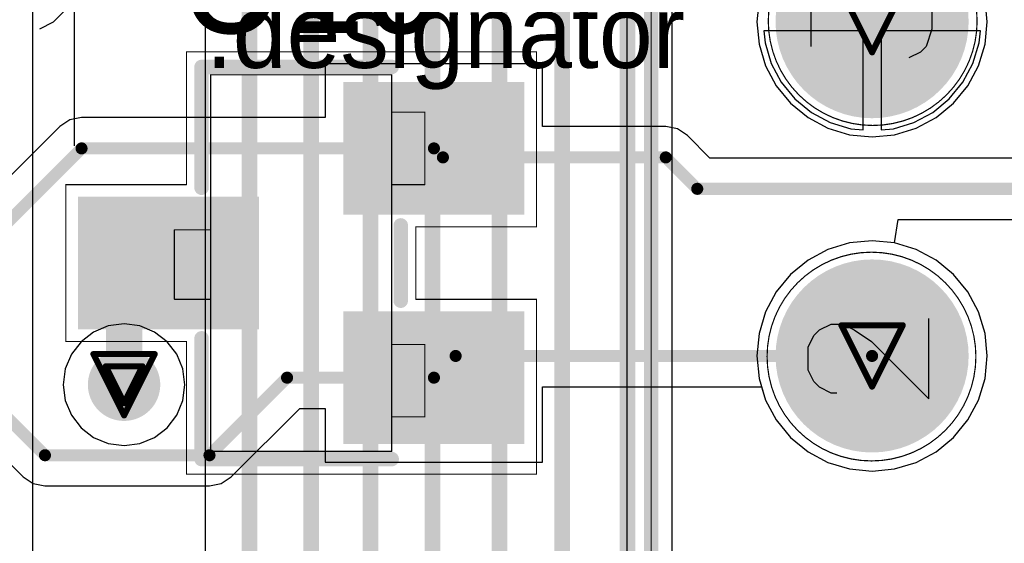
# Model space of a CAD drawing. Header units: millimetres. Extents: x 138 to 555, y 26 to 334.
# Tile 517 of 656: x 348.79 to 356.95, y 175.03 to 179.37. Entities that reach past the tile are written whole.
import ezdxf

# ---------------------------------------------------------------- set-up
doc = ezdxf.new("R2010")
doc.units = ezdxf.units.MM
for name, color, linetype in [('BottomLayer', 5, 'Continuous'), ('BottomSolder', 6, 'Continuous'), ('DrillDrawing', 1, 'Continuous'), ('Mechanical20', 56, 'Continuous'), ('Mechanical27', 56, 'Continuous'), ('MidLayer1', 16, 'Continuous'), ('MidLayer2', 76, 'Continuous'), ('MidLayer3', 90, 'Continuous'), ('MidLayer4', 156, 'Continuous'), ('MultiLayer', 9, 'Continuous'), ('PadHoleLayer', 156, 'Continuous'), ('TopLayer', 1, 'Continuous'), ('TopOverlay', 2, 'Continuous'), ('TopPaste', 8, 'Continuous'), ('TopSolder', 216, 'Continuous'), ('ViaHoleLayer', 16, 'Continuous')]:
    doc.layers.add(name, color=color, linetype=linetype)

# ---------------------------------------------------------------- blocks, each defined once
blk = doc.blocks.new('ESD_SOT23_511')
at = {"layer": 'Mechanical20', "const_width": 0.01}
for points in [[(-0.65, 1.95), (-0.65, 0.95)], [(-0.65, 1.95), (0.65, 1.95)], [(0.65, 1.95), (0.65, 0.95)], [(-1.75, 0.95), (-1.75, -1.95)], [(-1.75, 0.95), (-0.65, 0.95)], [(0.65, 0.95), (1.75, 0.95)], [(1.75, 0.95), (1.75, -1.95)], [(-0.3, -0.95), (0.3, -0.95)], [(-0.3, -0.95), (-0.3, -1.95)], [(0.3, -0.95), (0.3, -1.95)], [(-1.75, -1.95), (-0.3, -1.95)], [(0.3, -1.95), (1.75, -1.95)]]:
    blk.add_lwpolyline(points, dxfattribs=at)
at = {"layer": 'Mechanical20', "const_width": 0.005}
for points in [[(-0.6525, 1.95, 1), (-0.6475, 1.95, 1)], [(-0.6525, 1.95, 1), (-0.6475, 1.95, 1)], [(0.6475, 1.95, 1), (0.6525, 1.95, 1)], [(0.6475, 1.95, 1), (0.6525, 1.95, 1)], [(-1.7525, 0.95, 1), (-1.7475, 0.95, 1)], [(-1.7525, 0.95, 1), (-1.7475, 0.95, 1)], [(-0.6525, 0.95, 1), (-0.6475, 0.95, 1)], [(-0.6525, 0.95, 1), (-0.6475, 0.95, 1)], [(0.6475, 0.95, 1), (0.6525, 0.95, 1)], [(0.6475, 0.95, 1), (0.6525, 0.95, 1)], [(1.7475, 0.95, 1), (1.7525, 0.95, 1)], [(1.7475, 0.95, 1), (1.7525, 0.95, 1)], [(-0.3025, -0.95, 1), (-0.2975, -0.95, 1)], [(-0.3025, -0.95, 1), (-0.2975, -0.95, 1)], [(0.2975, -0.95, 1), (0.3025, -0.95, 1)], [(0.2975, -0.95, 1), (0.3025, -0.95, 1)], [(-1.7525, -1.95, 1), (-1.7475, -1.95, 1)], [(-1.7525, -1.95, 1), (-1.7475, -1.95, 1)], [(-0.3025, -1.95, 1), (-0.2975, -1.95, 1)], [(-0.3025, -1.95, 1), (-0.2975, -1.95, 1)], [(0.2975, -1.95, 1), (0.3025, -1.95, 1)], [(0.2975, -1.95, 1), (0.3025, -1.95, 1)], [(1.7475, -1.95, 1), (1.7525, -1.95, 1)], [(1.7475, -1.95, 1), (1.7525, -1.95, 1)]]:
    blk.add_lwpolyline(points, format="xyb", close=True, dxfattribs=at)
at = {"layer": 'Mechanical27', "const_width": 0.01}
for points in [[(-0.3, 1.05), (0.275, 1.05)], [(-0.3, 1.05), (-0.3, 0.75)], [(0.275, 1.05), (0.275, 0.75)], [(-1.56, 0.75), (-1.56, -0.75)], [(-1.56, 0.75), (1.56, 0.75)], [(-0.25, 0.75), (0.325, 0.75)], [(1.56, 0.75), (1.56, -0.75)], [(-1.56, -0.75), (1.56, -0.75)], [(-1.275, -0.75), (-0.675, -0.75)], [(-1.275, -0.75), (-1.275, -1.025)], [(-0.675, -0.75), (-0.675, -1.025)], [(0.65, -0.75), (1.25, -0.75)], [(0.65, -0.75), (0.65, -1.025)], [(1.25, -0.75), (1.25, -1.025)], [(-1.275, -1.025), (-0.675, -1.025)], [(0.65, -1.025), (1.25, -1.025)]]:
    blk.add_lwpolyline(points, dxfattribs=at)
at = {"layer": 'Mechanical27', "const_width": 0.005}
for points in [[(-0.3025, 1.05, 1), (-0.2975, 1.05, 1)], [(-0.3025, 1.05, 1), (-0.2975, 1.05, 1)], [(0.2725, 1.05, 1), (0.2775, 1.05, 1)], [(0.2725, 1.05, 1), (0.2775, 1.05, 1)], [(-1.5625, 0.75, 1), (-1.5575, 0.75, 1)], [(-1.5625, 0.75, 1), (-1.5575, 0.75, 1)], [(-0.3025, 0.75, 1), (-0.2975, 0.75, 1)], [(-0.2525, 0.75, 1), (-0.2475, 0.75, 1)], [(0.2725, 0.75, 1), (0.2775, 0.75, 1)], [(0.3225, 0.75, 1), (0.3275, 0.75, 1)], [(1.5575, 0.75, 1), (1.5625, 0.75, 1)], [(1.5575, 0.75, 1), (1.5625, 0.75, 1)], [(-1.5625, -0.75, 1), (-1.5575, -0.75, 1)], [(-1.5625, -0.75, 1), (-1.5575, -0.75, 1)], [(-1.2775, -0.75, 1), (-1.2725, -0.75, 1)], [(-1.2775, -0.75, 1), (-1.2725, -0.75, 1)], [(-0.6775, -0.75, 1), (-0.6725, -0.75, 1)], [(-0.6775, -0.75, 1), (-0.6725, -0.75, 1)], [(0.6475, -0.75, 1), (0.6525, -0.75, 1)], [(0.6475, -0.75, 1), (0.6525, -0.75, 1)], [(1.2475, -0.75, 1), (1.2525, -0.75, 1)], [(1.2475, -0.75, 1), (1.2525, -0.75, 1)], [(1.5575, -0.75, 1), (1.5625, -0.75, 1)], [(1.5575, -0.75, 1), (1.5625, -0.75, 1)], [(-1.2775, -1.025, 1), (-1.2725, -1.025, 1)], [(-1.2775, -1.025, 1), (-1.2725, -1.025, 1)], [(-0.6775, -1.025, 1), (-0.6725, -1.025, 1)], [(-0.6775, -1.025, 1), (-0.6725, -1.025, 1)], [(0.6475, -1.025, 1), (0.6525, -1.025, 1)], [(0.6475, -1.025, 1), (0.6525, -1.025, 1)], [(1.2475, -1.025, 1), (1.2525, -1.025, 1)], [(1.2475, -1.025, 1), (1.2525, -1.025, 1)]]:
    blk.add_lwpolyline(points, format="xyb", close=True, dxfattribs=at)
at = {"layer": 'TopLayer'}
for points in [[(0.5, 0.4), (0.5, 1.8), (-0.5, 0.4), (-0.5, 1.8)], [(-0.45, -1.8), (-0.45, -0.4), (-1.45, -1.8), (-1.45, -0.4)], [(1.45, -1.8), (1.45, -0.4), (0.45, -1.8), (0.45, -0.4)]]:
    blk.add_solid(points, dxfattribs=at)
at = {"layer": 'TopOverlay', "const_width": 0.12}
for points in [[(-1.625, 0.825), (-1.625, -0.75)], [(-1.625, 0.825), (-0.624, 0.825)], [(0.624, 0.825), (1.625, 0.825)], [(1.625, 0.825), (1.625, -0.75)], [(-0.312, -0.825), (0.312, -0.825)]]:
    blk.add_lwpolyline(points, dxfattribs=at)
at = {"layer": 'TopOverlay', "const_width": 0.06}
for points in [[(-1.655, 0.825, 1), (-1.595, 0.825, 1)], [(-1.655, 0.825, 1), (-1.595, 0.825, 1)], [(-0.654, 0.825, 1), (-0.594, 0.825, 1)], [(0.594, 0.825, 1), (0.654, 0.825, 1)], [(1.595, 0.825, 1), (1.655, 0.825, 1)], [(1.595, 0.825, 1), (1.655, 0.825, 1)], [(-1.655, -0.75, 1), (-1.595, -0.75, 1)], [(1.595, -0.75, 1), (1.655, -0.75, 1)], [(-0.342, -0.825, 1), (-0.282, -0.825, 1)], [(0.282, -0.825, 1), (0.342, -0.825, 1)]]:
    blk.add_lwpolyline(points, format="xyb", close=True, dxfattribs=at)
at = {"layer": 'TopPaste'}
for points in [[(0.5, 0.4), (0.5, 1.8), (-0.5, 0.4), (-0.5, 1.8)], [(-0.45, -1.8), (-0.45, -0.4), (-1.45, -1.8), (-1.45, -0.4)], [(1.45, -1.8), (1.45, -0.4), (0.45, -1.8), (0.45, -0.4)]]:
    blk.add_solid(points, dxfattribs=at)
at = {"layer": 'TopSolder'}
for points in [[(0.55, 0.35), (0.55, 1.85), (-0.55, 0.35), (-0.55, 1.85)], [(-0.4, -1.85), (-0.4, -0.35), (-1.5, -1.85), (-1.5, -0.35)], [(1.5, -1.85), (1.5, -0.35), (0.4, -1.85), (0.4, -0.35)]]:
    blk.add_solid(points, dxfattribs=at)
blk = doc.blocks.new('CON_DB9_MALE_TYCO_3_1634580_2_520')
at = {"layer": 'BottomLayer', "const_width": 0.75}
for points in [[(-3.145, 8.77, 1), (-2.395, 8.77, 1)], [(-0.375, 8.77, 1), (0.375, 8.77, 1)]]:
    blk.add_lwpolyline(points, format="xyb", close=True, dxfattribs=at)
at = {"layer": 'BottomSolder', "const_width": 0.8}
for points in [[(-3.17, 8.77, 1), (-2.37, 8.77, 1)], [(-0.4, 8.77, 1), (0.4, 8.77, 1)]]:
    blk.add_lwpolyline(points, format="xyb", close=True, dxfattribs=at)
at = {"layer": 'Mechanical20', "const_width": 0.01}
blk.add_lwpolyline([(-15.7, 10.8), (15.7, 10.8)], dxfattribs=at)
at = {"layer": 'Mechanical27'}
for p, q in [((-2.9822, 9.2522), (-2.887, 9.2998)), ((-2.887, 9.2998), (-2.6965, 9.2998)), ((-2.6965, 9.2998), (-2.6013, 9.2522)), ((-3.0298, 9.2046), (-2.9822, 9.2522)), ((-2.6013, 9.2522), (-2.5537, 9.2046)), ((-0.2048, 9.2748), (0.3189, 9.2748)), ((-3.0774, 9.1094), (-3.0298, 9.2046)), ((-2.5537, 9.2046), (-2.5061, 9.1094)), ((-3.0774, 9.0617), (-3.0774, 9.1094)), ((-2.5061, 9.1094), (-2.5061, 9.0141)), ((-2.5061, 9.0141), (-2.5537, 8.9189)), ((-2.5537, 8.9189), (-2.6489, 8.7761)), ((-2.6489, 8.7761), (-3.125, 8.3)), ((-0.2524, 8.3702), (-0.3, 8.4654)), ((-0.2048, 8.3226), (-0.2524, 8.3702)), ((-0.062, 8.275), (-0.2048, 8.3226)), ((-3.125, 8.3), (-2.4585, 8.3)), ((0.0809, 8.275), (-0.062, 8.275))]:
    blk.add_line(p, q, dxfattribs=at)
at = {"layer": 'Mechanical27', "const_width": 0.01}
blk.add_lwpolyline([(-12, 10.6), (12, 10.6)], dxfattribs=at)
at = {"layer": 'Mechanical27'}
for points, const_width in [([(-1.91, 8.775, 1), (-3.64, 8.775, 1)], 0.01), ([(0.87, 8.765, 1), (-0.86, 8.765, 1)], 0.01), ([(-3.6425, 8.775, 1), (-3.6375, 8.775, 1)], 0.005), ([(-1.9125, 8.775, 1), (-1.9075, 8.775, 1)], 0.005), ([(-0.8625, 8.765, 1), (-0.8575, 8.765, 1)], 0.005)]:
    blk.add_lwpolyline(points, format="xyb", close=True, dxfattribs=dict(at, const_width=const_width))
at = {"layer": 'MidLayer1', "const_width": 0.75}
for points in [[(-3.145, 8.77, 1), (-2.395, 8.77, 1)], [(-0.375, 8.77, 1), (0.375, 8.77, 1)]]:
    blk.add_lwpolyline(points, format="xyb", close=True, dxfattribs=at)
at = {"layer": 'MidLayer2', "const_width": 0.75}
for points in [[(-3.145, 8.77, 1), (-2.395, 8.77, 1)], [(-0.375, 8.77, 1), (0.375, 8.77, 1)]]:
    blk.add_lwpolyline(points, format="xyb", close=True, dxfattribs=at)
at = {"layer": 'MidLayer3', "const_width": 0.75}
for points in [[(-3.145, 8.77, 1), (-2.395, 8.77, 1)], [(-0.375, 8.77, 1), (0.375, 8.77, 1)]]:
    blk.add_lwpolyline(points, format="xyb", close=True, dxfattribs=at)
at = {"layer": 'MidLayer4', "const_width": 0.75}
for points in [[(-3.145, 8.77, 1), (-2.395, 8.77, 1)], [(-0.375, 8.77, 1), (0.375, 8.77, 1)]]:
    blk.add_lwpolyline(points, format="xyb", close=True, dxfattribs=at)
at = {"layer": 'MultiLayer', "const_width": 0.75}
for points in [[(-3.145, 8.77, 1), (-2.395, 8.77, 1)], [(-0.375, 8.77, 1), (0.375, 8.77, 1)]]:
    blk.add_lwpolyline(points, format="xyb", close=True, dxfattribs=at)
at = {"layer": 'PadHoleLayer', "const_width": 0.5}
for points in [[(-3.02, 8.77, 1), (-2.52, 8.77, 1)], [(-0.25, 8.77, 1), (0.25, 8.77, 1)]]:
    blk.add_lwpolyline(points, format="xyb", close=True, dxfattribs=at)
at = {"layer": 'TopLayer', "const_width": 0.75}
for points in [[(-3.145, 8.77, 1), (-2.395, 8.77, 1)], [(-0.375, 8.77, 1), (0.375, 8.77, 1)]]:
    blk.add_lwpolyline(points, format="xyb", close=True, dxfattribs=at)
at = {"layer": 'TopOverlay', "const_width": 0.12}
blk.add_lwpolyline([(-12, 10.6), (12, 10.6)], dxfattribs=at)
at = {"layer": 'TopSolder', "const_width": 0.8}
for points in [[(-3.17, 8.77, 1), (-2.37, 8.77, 1)], [(-0.4, 8.77, 1), (0.4, 8.77, 1)]]:
    blk.add_lwpolyline(points, format="xyb", close=True, dxfattribs=at)
blk = doc.blocks.new('CON_SAMTEC_TSW_102_07_G_S_801')
at = {"layer": 'BottomLayer', "const_width": 0.925}
blk.add_lwpolyline([(0.8075, 0, 1), (1.7325, 0, 1)], format="xyb", close=True, dxfattribs=at)
at = {"layer": 'BottomLayer'}
blk.add_solid([(-2.195, -0.925), (-0.345, -0.925), (-2.195, 0.925), (-0.345, 0.925)], dxfattribs=at)
at = {"layer": 'BottomSolder', "const_width": 0.975}
blk.add_lwpolyline([(0.7825, 0, 1), (1.7575, 0, 1)], format="xyb", close=True, dxfattribs=at)
at = {"layer": 'BottomSolder'}
blk.add_solid([(-2.245, -0.975), (-0.295, -0.975), (-2.245, 0.975), (-0.295, 0.975)], dxfattribs=at)
at = {"layer": 'Mechanical20', "const_width": 0.01}
for points in [[(-2.82, -1.55), (-2.82, 1.55)], [(2.82, 1.55), (-2.82, 1.55)], [(2.82, -1.55), (2.82, 1.55)], [(2.82, -1.55), (-2.82, -1.55)]]:
    blk.add_lwpolyline(points, dxfattribs=at)
at = {"layer": 'Mechanical20', "const_width": 0.005}
for points in [[(-2.8225, 1.55, 1), (-2.8175, 1.55, 1)], [(-2.8225, 1.55, 1), (-2.8175, 1.55, 1)], [(2.8175, 1.55, 1), (2.8225, 1.55, 1)], [(2.8175, 1.55, 1), (2.8225, 1.55, 1)], [(-2.8225, -1.55, 1), (-2.8175, -1.55, 1)], [(-2.8225, -1.55, 1), (-2.8175, -1.55, 1)], [(2.8175, -1.55, 1), (2.8225, -1.55, 1)], [(2.8175, -1.55, 1), (2.8225, -1.55, 1)]]:
    blk.add_lwpolyline(points, format="xyb", close=True, dxfattribs=at)
at = {"layer": 'Mechanical27'}
for p, q in [((-1.4298, 0.332), (-1.287, 0.4748)), ((-1.287, 0.4748), (-1.287, -0.525)), ((-1.525, 0.2844), (-1.4298, 0.332))]:
    blk.add_line(p, q, dxfattribs=at)
at = {"layer": 'Mechanical27', "const_width": 0.01}
for points in [[(-2.64, -1.37), (-2.64, 1.37)], [(2.64, 1.37), (-2.64, 1.37)], [(2.64, -1.37), (2.64, 1.37)], [(-0.345, 0.925), (-2.195, 0.925)], [(-2.195, -0.925), (-2.195, 0.925)], [(-0.345, -0.925), (-0.345, 0.925)], [(-0.345, -0.925), (-2.195, -0.925)], [(2.64, -1.37), (-2.64, -1.37)]]:
    blk.add_lwpolyline(points, dxfattribs=at)
at = {"layer": 'Mechanical27'}
for points, const_width in [([(-2.6425, 1.37, 1), (-2.6375, 1.37, 1)], 0.005), ([(-2.6425, 1.37, 1), (-2.6375, 1.37, 1)], 0.005), ([(2.6375, 1.37, 1), (2.6425, 1.37, 1)], 0.005), ([(2.6375, 1.37, 1), (2.6425, 1.37, 1)], 0.005), ([(-2.1975, 0.925, 1), (-2.1925, 0.925, 1)], 0.005), ([(-2.1975, 0.925, 1), (-2.1925, 0.925, 1)], 0.005), ([(-0.3475, 0.925, 1), (-0.3425, 0.925, 1)], 0.005), ([(-0.3475, 0.925, 1), (-0.3425, 0.925, 1)], 0.005), ([(2.195, 0, 1), (0.345, 0, 1)], 0.01), ([(0.3425, 0, 1), (0.3475, 0, 1)], 0.005), ([(2.1925, 0, 1), (2.1975, 0, 1)], 0.005), ([(-2.1975, -0.925, 1), (-2.1925, -0.925, 1)], 0.005), ([(-2.1975, -0.925, 1), (-2.1925, -0.925, 1)], 0.005), ([(-0.3475, -0.925, 1), (-0.3425, -0.925, 1)], 0.005), ([(-0.3475, -0.925, 1), (-0.3425, -0.925, 1)], 0.005), ([(-2.6425, -1.37, 1), (-2.6375, -1.37, 1)], 0.005), ([(-2.6425, -1.37, 1), (-2.6375, -1.37, 1)], 0.005), ([(2.6375, -1.37, 1), (2.6425, -1.37, 1)], 0.005), ([(2.6375, -1.37, 1), (2.6425, -1.37, 1)], 0.005)]:
    blk.add_lwpolyline(points, format="xyb", close=True, dxfattribs=dict(at, const_width=const_width))
at = {"layer": 'MidLayer1', "const_width": 0.925}
for points in [[(-1.7325, 0, 1), (-0.8075, 0, 1)], [(0.8075, 0, 1), (1.7325, 0, 1)]]:
    blk.add_lwpolyline(points, format="xyb", close=True, dxfattribs=at)
at = {"layer": 'MidLayer2', "const_width": 0.925}
for points in [[(-1.7325, 0, 1), (-0.8075, 0, 1)], [(0.8075, 0, 1), (1.7325, 0, 1)]]:
    blk.add_lwpolyline(points, format="xyb", close=True, dxfattribs=at)
at = {"layer": 'MidLayer3', "const_width": 0.925}
for points in [[(-1.7325, 0, 1), (-0.8075, 0, 1)], [(0.8075, 0, 1), (1.7325, 0, 1)]]:
    blk.add_lwpolyline(points, format="xyb", close=True, dxfattribs=at)
at = {"layer": 'MidLayer4', "const_width": 0.925}
for points in [[(-1.7325, 0, 1), (-0.8075, 0, 1)], [(0.8075, 0, 1), (1.7325, 0, 1)]]:
    blk.add_lwpolyline(points, format="xyb", close=True, dxfattribs=at)
at = {"layer": 'MultiLayer', "const_width": 0.925}
blk.add_lwpolyline([(0.8075, 0, 1), (1.7325, 0, 1)], format="xyb", close=True, dxfattribs=at)
at = {"layer": 'PadHoleLayer', "const_width": 0.5}
for points in [[(-1.52, 0, 1), (-1.02, 0, 1)], [(1.02, 0, 1), (1.52, 0, 1)]]:
    blk.add_lwpolyline(points, format="xyb", close=True, dxfattribs=at)
at = {"layer": 'TopLayer', "const_width": 0.925}
blk.add_lwpolyline([(0.8075, 0, 1), (1.7325, 0, 1)], format="xyb", close=True, dxfattribs=at)
at = {"layer": 'TopLayer'}
blk.add_solid([(-2.195, -0.925), (-0.345, -0.925), (-2.195, 0.925), (-0.345, 0.925)], dxfattribs=at)
at = {"layer": 'TopOverlay'}
for p, q in [((-1.9733, 1.7232), (-2.1447, 1.8946)), ((-2.1447, 1.8946), (-0.9449, 1.8946)), ((-1.9161, 1.6089), (-1.9733, 1.7232))]:
    blk.add_line(p, q, dxfattribs=at)
at = {"layer": 'TopOverlay', "const_width": 0.12}
for points in [[(2.58, 1.3), (-2.58, 1.3)], [(-2.58, -1.3), (-2.58, 1.3)], [(2.58, -1.3), (2.58, 1.3)], [(2.58, -1.3), (-2.58, -1.3)]]:
    blk.add_lwpolyline(points, dxfattribs=at)
at = {"layer": 'TopOverlay', "const_width": 0.06}
for points in [[(-2.61, 1.3, 1), (-2.55, 1.3, 1)], [(-2.61, 1.3, 1), (-2.55, 1.3, 1)], [(2.55, 1.3, 1), (2.61, 1.3, 1)], [(2.55, 1.3, 1), (2.61, 1.3, 1)], [(-2.61, -1.3, 1), (-2.55, -1.3, 1)], [(-2.61, -1.3, 1), (-2.55, -1.3, 1)], [(2.55, -1.3, 1), (2.61, -1.3, 1)], [(2.55, -1.3, 1), (2.61, -1.3, 1)]]:
    blk.add_lwpolyline(points, format="xyb", close=True, dxfattribs=at)
at = {"layer": 'TopSolder', "const_width": 0.975}
blk.add_lwpolyline([(0.7825, 0, 1), (1.7575, 0, 1)], format="xyb", close=True, dxfattribs=at)
at = {"layer": 'TopSolder'}
blk.add_solid([(-2.245, -0.975), (-0.295, -0.975), (-2.245, 0.975), (-0.295, 0.975)], dxfattribs=at)

msp = doc.modelspace()

# ---------------------------------------------------------------- linework, layer by layer
at = {"layer": 'BottomLayer'}
for p, q in [((354.193, 138.3727), (354.193, 190.9922)), ((350.3243, 183.4175), (350.3243, 139.9816)), ((355.7755, 179.2824), (354.9535, 179.2824)), ((354.9535, 179.2824), (354.9635, 179.181)), ((355.7755, 178.4604), (355.7755, 179.2824)), ((356.7474, 179.2824), (355.9255, 179.2824)), ((355.9255, 179.2824), (355.9255, 178.4604)), ((356.7374, 179.181), (356.7474, 179.2824)), ((354.9635, 179.181), (355.0149, 179.0113)), ((356.686, 179.0113), (356.7374, 179.181)), ((355.0149, 179.0113), (355.0985, 178.855)), ((356.6024, 178.855), (356.686, 179.0113)), ((355.0985, 178.855), (355.211, 178.7179)), ((356.4899, 178.7179), (356.6024, 178.855)), ((355.211, 178.7179), (355.348, 178.6054)), ((356.3529, 178.6054), (356.4899, 178.7179)), ((355.348, 178.6054), (355.5044, 178.5219)), ((356.1965, 178.5219), (356.3529, 178.6054)), ((355.5044, 178.5219), (355.674, 178.4704)), ((356.0269, 178.4704), (356.1965, 178.5219)), ((355.674, 178.4704), (355.7755, 178.4604)), ((355.9255, 178.4604), (356.0269, 178.4704)), ((355.6642, 177.5236), (355.4851, 177.4693)), ((355.8505, 177.542), (355.6642, 177.5236)), ((356.0367, 177.5236), (355.8505, 177.542)), ((356.2158, 177.4693), (356.0367, 177.5236)), ((355.4851, 177.4693), (355.3201, 177.3811)), ((356.3808, 177.3811), (356.2158, 177.4693)), ((355.3201, 177.3811), (355.1755, 177.2624)), ((356.5255, 177.2624), (356.3808, 177.3811)), ((355.1755, 177.2624), (355.0567, 177.1177)), ((356.6442, 177.1177), (356.5255, 177.2624)), ((355.0567, 177.1177), (354.9685, 176.9527)), ((356.7324, 176.9527), (356.6442, 177.1177)), ((354.9685, 176.9527), (354.9142, 176.7736)), ((356.7867, 176.7736), (356.7324, 176.9527)), ((354.9142, 176.7736), (354.8959, 176.5874)), ((356.805, 176.5874), (356.7867, 176.7736)), ((354.8959, 176.5874), (354.9142, 176.4012)), ((356.7867, 176.4012), (356.805, 176.5874)), ((354.9142, 176.4012), (354.9685, 176.2221)), ((356.7324, 176.2221), (356.7867, 176.4012)), ((354.9685, 176.2221), (355.0567, 176.057)), ((356.6442, 176.057), (356.7324, 176.2221)), ((355.0567, 176.057), (355.1755, 175.9124)), ((356.5255, 175.9124), (356.6442, 176.057)), ((355.1755, 175.9124), (355.3201, 175.7937)), ((356.3808, 175.7937), (356.5255, 175.9124)), ((355.3201, 175.7937), (355.4851, 175.7055)), ((356.2158, 175.7055), (356.3808, 175.7937)), ((355.4851, 175.7055), (355.6642, 175.6511)), ((355.6642, 175.6511), (355.8505, 175.6328)), ((355.8505, 175.6328), (356.0367, 175.6511)), ((356.0367, 175.6511), (356.2158, 175.7055))]:
    msp.add_line(p, q, dxfattribs=at)
at = {"layer": 'BottomLayer', "const_width": 0.13}
for points in [[(353.8249, 138.3727), (353.8249, 190.9922)], [(353.2834, 138.6876), (353.2834, 190.8281)], [(352.7633, 139.0528), (352.7633, 190.6128)], [(352.2075, 139.1668), (352.2075, 190.4349)], [(351.6955, 139.4386), (351.6955, 190.2187)], [(351.2045, 139.6214), (351.2045, 189.8881)], [(350.6924, 139.8291), (350.6924, 189.6159)]]:
    msp.add_lwpolyline(points, dxfattribs=at)
at = {"layer": 'BottomLayer', "const_width": 0.3}
msp.add_lwpolyline([(349.5033, 176.3488, 1), (349.8033, 176.3488, 1)], format="xyb", close=True, dxfattribs=at)
at = {"layer": 'DrillDrawing', "const_width": 0.0508}
for points in [[(355.5965, 179.6114), (355.8505, 179.1034)], [(355.8505, 179.1034), (356.1045, 179.6114)], [(355.5965, 176.8414), (356.1045, 176.8414)], [(355.5965, 176.8414), (355.8505, 176.3334)], [(355.8505, 176.3334), (356.1045, 176.8414)], [(349.3993, 176.6028), (349.9073, 176.6028)], [(349.3993, 176.6028), (349.6533, 176.0948)], [(349.6533, 176.0948), (349.9073, 176.6028)], [(349.5009, 176.5012), (349.8057, 176.5012)], [(349.5009, 176.5012), (349.6533, 176.1964)], [(349.6533, 176.1964), (349.8057, 176.5012)]]:
    msp.add_lwpolyline(points, dxfattribs=at)
at = {"layer": 'DrillDrawing', "const_width": 0.0254}
for points in [[(355.8378, 179.1034, 1), (355.8632, 179.1034, 1)], [(355.8378, 179.1034, 1), (355.8632, 179.1034, 1)], [(355.5838, 176.8414, 1), (355.6092, 176.8414, 1)], [(355.5838, 176.8414, 1), (355.6092, 176.8414, 1)], [(356.0918, 176.8414, 1), (356.1172, 176.8414, 1)], [(356.0918, 176.8414, 1), (356.1172, 176.8414, 1)], [(349.3866, 176.6028, 1), (349.412, 176.6028, 1)], [(349.3866, 176.6028, 1), (349.412, 176.6028, 1)], [(349.8946, 176.6028, 1), (349.92, 176.6028, 1)], [(349.8946, 176.6028, 1), (349.92, 176.6028, 1)], [(349.4882, 176.5012, 1), (349.5136, 176.5012, 1)], [(349.4882, 176.5012, 1), (349.5136, 176.5012, 1)], [(349.793, 176.5012, 1), (349.8184, 176.5012, 1)], [(349.793, 176.5012, 1), (349.8184, 176.5012, 1)], [(355.8378, 176.3334, 1), (355.8632, 176.3334, 1)], [(355.8378, 176.3334, 1), (355.8632, 176.3334, 1)], [(349.6406, 176.1964, 1), (349.666, 176.1964, 1)], [(349.6406, 176.1964, 1), (349.666, 176.1964, 1)], [(349.6406, 176.0948, 1), (349.666, 176.0948, 1)], [(349.6406, 176.0948, 1), (349.666, 176.0948, 1)]]:
    msp.add_lwpolyline(points, format="xyb", close=True, dxfattribs=at)
at = {"layer": 'MidLayer1'}
for p, q in [((354.9142, 179.5436), (354.8959, 179.3574)), ((356.805, 179.3574), (356.7867, 179.5436)), ((354.8959, 179.3574), (354.9142, 179.1712)), ((356.7867, 179.1712), (356.805, 179.3574)), ((354.9142, 179.1712), (354.9685, 178.9921)), ((356.7324, 178.9921), (356.7867, 179.1712)), ((354.9685, 178.9921), (355.0567, 178.827)), ((356.6442, 178.827), (356.7324, 178.9921)), ((355.0567, 178.827), (355.1755, 178.6824)), ((356.5255, 178.6824), (356.6442, 178.827)), ((355.1755, 178.6824), (355.3201, 178.5637)), ((356.3808, 178.5637), (356.5255, 178.6824)), ((355.3201, 178.5637), (355.4851, 178.4755)), ((356.2158, 178.4755), (356.3808, 178.5637)), ((355.4851, 178.4755), (355.6642, 178.4211)), ((355.6642, 178.4211), (355.8505, 178.4028)), ((355.8505, 178.4028), (356.0367, 178.4211)), ((356.0367, 178.4211), (356.2158, 178.4755)), ((355.6642, 177.5236), (355.4851, 177.4693)), ((355.8505, 177.542), (355.6642, 177.5236)), ((356.0367, 177.5236), (355.8505, 177.542)), ((356.2158, 177.4693), (356.0367, 177.5236)), ((355.4851, 177.4693), (355.3201, 177.3811)), ((356.3808, 177.3811), (356.2158, 177.4693)), ((355.3201, 177.3811), (355.1755, 177.2624)), ((356.5255, 177.2624), (356.3808, 177.3811)), ((355.1755, 177.2624), (355.0567, 177.1177)), ((356.6442, 177.1177), (356.5255, 177.2624)), ((355.0567, 177.1177), (354.9685, 176.9527)), ((356.7324, 176.9527), (356.6442, 177.1177)), ((354.9685, 176.9527), (354.9142, 176.7736)), ((356.7867, 176.7736), (356.7324, 176.9527)), ((349.6533, 176.8531), (349.5228, 176.8359)), ((349.7838, 176.8359), (349.6533, 176.8531)), ((349.4011, 176.7856), (349.2967, 176.7054)), ((349.5228, 176.8359), (349.4011, 176.7856)), ((349.9054, 176.7856), (349.7838, 176.8359)), ((350.0099, 176.7054), (349.9054, 176.7856)), ((354.9142, 176.7736), (354.8959, 176.5874)), ((356.805, 176.5874), (356.7867, 176.7736)), ((349.2967, 176.7054), (349.2165, 176.601)), ((350.09, 176.601), (350.0099, 176.7054)), ((349.2165, 176.601), (349.1662, 176.4793)), ((350.1404, 176.4793), (350.09, 176.601)), ((354.8959, 176.5874), (354.9142, 176.4012)), ((356.7867, 176.4012), (356.805, 176.5874)), ((349.1662, 176.4793), (349.149, 176.3488)), ((350.1576, 176.3488), (350.1404, 176.4793)), ((354.9142, 176.4012), (354.9685, 176.2221)), ((356.7324, 176.2221), (356.7867, 176.4012)), ((349.149, 176.3488), (349.1662, 176.2183)), ((350.1404, 176.2183), (350.1576, 176.3488)), ((349.1662, 176.2183), (349.2165, 176.0967)), ((350.09, 176.0967), (350.1404, 176.2183)), ((354.9685, 176.2221), (355.0567, 176.057)), ((356.6442, 176.057), (356.7324, 176.2221)), ((349.2165, 176.0967), (349.2967, 175.9922)), ((350.0099, 175.9922), (350.09, 176.0967)), ((355.0567, 176.057), (355.1755, 175.9124)), ((356.5255, 175.9124), (356.6442, 176.057)), ((349.2967, 175.9922), (349.4011, 175.9121)), ((349.9054, 175.9121), (350.0099, 175.9922)), ((349.4011, 175.9121), (349.5228, 175.8617)), ((349.7838, 175.8617), (349.9054, 175.9121)), ((355.1755, 175.9124), (355.3201, 175.7937)), ((356.3808, 175.7937), (356.5255, 175.9124)), ((349.5228, 175.8617), (349.6533, 175.8445)), ((349.6533, 175.8445), (349.7838, 175.8617)), ((355.3201, 175.7937), (355.4851, 175.7055)), ((356.2158, 175.7055), (356.3808, 175.7937)), ((355.4851, 175.7055), (355.6642, 175.6511)), ((355.6642, 175.6511), (355.8505, 175.6328)), ((355.8505, 175.6328), (356.0367, 175.6511)), ((356.0367, 175.6511), (356.2158, 175.7055))]:
    msp.add_line(p, q, dxfattribs=at)
at = {"layer": 'MidLayer1', "const_width": 0.3}
msp.add_lwpolyline([(349.5033, 176.3488, 1), (349.8033, 176.3488, 1)], format="xyb", close=True, dxfattribs=at)
at = {"layer": 'MidLayer2'}
for p, q in [((355.7755, 179.2824), (354.9535, 179.2824)), ((354.9535, 179.2824), (354.9635, 179.181)), ((355.7755, 178.4604), (355.7755, 179.2824)), ((356.7474, 179.2824), (355.9255, 179.2824)), ((355.9255, 179.2824), (355.9255, 178.4604)), ((356.7374, 179.181), (356.7474, 179.2824)), ((354.9635, 179.181), (355.0149, 179.0113)), ((356.686, 179.0113), (356.7374, 179.181)), ((355.0149, 179.0113), (355.0985, 178.855)), ((356.6024, 178.855), (356.686, 179.0113)), ((355.0985, 178.855), (355.211, 178.7179)), ((356.4899, 178.7179), (356.6024, 178.855)), ((355.211, 178.7179), (355.348, 178.6054)), ((356.3529, 178.6054), (356.4899, 178.7179)), ((355.348, 178.6054), (355.5044, 178.5219)), ((356.1965, 178.5219), (356.3529, 178.6054)), ((355.5044, 178.5219), (355.674, 178.4704)), ((356.0269, 178.4704), (356.1965, 178.5219)), ((355.674, 178.4704), (355.7755, 178.4604)), ((355.9255, 178.4604), (356.0269, 178.4704)), ((355.6642, 177.5236), (355.4851, 177.4693)), ((355.8505, 177.542), (355.6642, 177.5236)), ((356.0367, 177.5236), (355.8505, 177.542)), ((356.2158, 177.4693), (356.0367, 177.5236)), ((355.4851, 177.4693), (355.3201, 177.3811)), ((356.3808, 177.3811), (356.2158, 177.4693)), ((355.3201, 177.3811), (355.1755, 177.2624)), ((356.5255, 177.2624), (356.3808, 177.3811)), ((355.1755, 177.2624), (355.0567, 177.1177)), ((356.6442, 177.1177), (356.5255, 177.2624)), ((355.0567, 177.1177), (354.9685, 176.9527)), ((356.7324, 176.9527), (356.6442, 177.1177)), ((354.9685, 176.9527), (354.9142, 176.7736)), ((356.7867, 176.7736), (356.7324, 176.9527)), ((354.9142, 176.7736), (354.8959, 176.5874)), ((356.805, 176.5874), (356.7867, 176.7736)), ((354.8959, 176.5874), (354.9142, 176.4012)), ((356.7867, 176.4012), (356.805, 176.5874)), ((354.9142, 176.4012), (354.9685, 176.2221)), ((356.7324, 176.2221), (356.7867, 176.4012)), ((354.9685, 176.2221), (355.0567, 176.057)), ((356.6442, 176.057), (356.7324, 176.2221)), ((355.0567, 176.057), (355.1755, 175.9124)), ((356.5255, 175.9124), (356.6442, 176.057)), ((355.1755, 175.9124), (355.3201, 175.7937)), ((356.3808, 175.7937), (356.5255, 175.9124)), ((355.3201, 175.7937), (355.4851, 175.7055)), ((356.2158, 175.7055), (356.3808, 175.7937)), ((355.4851, 175.7055), (355.6642, 175.6511)), ((355.6642, 175.6511), (355.8505, 175.6328)), ((355.8505, 175.6328), (356.0367, 175.6511)), ((356.0367, 175.6511), (356.2158, 175.7055))]:
    msp.add_line(p, q, dxfattribs=at)
at = {"layer": 'MidLayer2', "const_width": 0.3}
msp.add_lwpolyline([(349.5033, 176.3488, 1), (349.8033, 176.3488, 1)], format="xyb", close=True, dxfattribs=at)
at = {"layer": 'MidLayer3'}
for p, q in [((355.7755, 179.2824), (354.9535, 179.2824)), ((354.9535, 179.2824), (354.9635, 179.181)), ((355.7755, 178.4604), (355.7755, 179.2824)), ((356.7474, 179.2824), (355.9255, 179.2824)), ((355.9255, 179.2824), (355.9255, 178.4604)), ((356.7374, 179.181), (356.7474, 179.2824)), ((354.9635, 179.181), (355.0149, 179.0113)), ((356.686, 179.0113), (356.7374, 179.181)), ((355.0149, 179.0113), (355.0985, 178.855)), ((356.6024, 178.855), (356.686, 179.0113)), ((355.0985, 178.855), (355.211, 178.7179)), ((356.4899, 178.7179), (356.6024, 178.855)), ((355.211, 178.7179), (355.348, 178.6054)), ((356.3529, 178.6054), (356.4899, 178.7179)), ((355.348, 178.6054), (355.5044, 178.5219)), ((356.1965, 178.5219), (356.3529, 178.6054)), ((355.5044, 178.5219), (355.674, 178.4704)), ((356.0269, 178.4704), (356.1965, 178.5219)), ((355.674, 178.4704), (355.7755, 178.4604)), ((355.9255, 178.4604), (356.0269, 178.4704)), ((355.6642, 177.5236), (355.4851, 177.4693)), ((355.8505, 177.542), (355.6642, 177.5236)), ((356.0367, 177.5236), (355.8505, 177.542)), ((356.2158, 177.4693), (356.0367, 177.5236)), ((355.4851, 177.4693), (355.3201, 177.3811)), ((356.3808, 177.3811), (356.2158, 177.4693)), ((355.3201, 177.3811), (355.1755, 177.2624)), ((356.5255, 177.2624), (356.3808, 177.3811)), ((355.1755, 177.2624), (355.0567, 177.1177)), ((356.6442, 177.1177), (356.5255, 177.2624)), ((355.0567, 177.1177), (354.9685, 176.9527)), ((356.7324, 176.9527), (356.6442, 177.1177)), ((354.9685, 176.9527), (354.9142, 176.7736)), ((356.7867, 176.7736), (356.7324, 176.9527)), ((354.9142, 176.7736), (354.8959, 176.5874)), ((356.805, 176.5874), (356.7867, 176.7736)), ((354.8959, 176.5874), (354.9142, 176.4012)), ((356.7867, 176.4012), (356.805, 176.5874)), ((354.9142, 176.4012), (354.9685, 176.2221)), ((356.7324, 176.2221), (356.7867, 176.4012)), ((354.9685, 176.2221), (355.0567, 176.057)), ((356.6442, 176.057), (356.7324, 176.2221)), ((355.0567, 176.057), (355.1755, 175.9124)), ((356.5255, 175.9124), (356.6442, 176.057)), ((355.1755, 175.9124), (355.3201, 175.7937)), ((356.3808, 175.7937), (356.5255, 175.9124)), ((355.3201, 175.7937), (355.4851, 175.7055)), ((356.2158, 175.7055), (356.3808, 175.7937)), ((355.4851, 175.7055), (355.6642, 175.6511)), ((355.6642, 175.6511), (355.8505, 175.6328)), ((355.8505, 175.6328), (356.0367, 175.6511)), ((356.0367, 175.6511), (356.2158, 175.7055))]:
    msp.add_line(p, q, dxfattribs=at)
at = {"layer": 'MidLayer3', "const_width": 0.3}
msp.add_lwpolyline([(349.5033, 176.3488, 1), (349.8033, 176.3488, 1)], format="xyb", close=True, dxfattribs=at)
at = {"layer": 'MidLayer4'}
for p, q in [((354.9142, 179.5436), (354.8959, 179.3574)), ((356.805, 179.3574), (356.7867, 179.5436)), ((354.8959, 179.3574), (354.9142, 179.1712)), ((356.7867, 179.1712), (356.805, 179.3574)), ((354.9142, 179.1712), (354.9685, 178.9921)), ((356.7324, 178.9921), (356.7867, 179.1712)), ((354.9685, 178.9921), (355.0567, 178.827)), ((356.6442, 178.827), (356.7324, 178.9921)), ((355.0567, 178.827), (355.1755, 178.6824)), ((356.5255, 178.6824), (356.6442, 178.827)), ((355.1755, 178.6824), (355.3201, 178.5637)), ((356.3808, 178.5637), (356.5255, 178.6824)), ((355.3201, 178.5637), (355.4851, 178.4755)), ((356.2158, 178.4755), (356.3808, 178.5637)), ((355.4851, 178.4755), (355.6642, 178.4211)), ((355.6642, 178.4211), (355.8505, 178.4028)), ((355.8505, 178.4028), (356.0367, 178.4211)), ((356.0367, 178.4211), (356.2158, 178.4755)), ((355.6642, 177.5236), (355.4851, 177.4693)), ((355.8505, 177.542), (355.6642, 177.5236)), ((356.0367, 177.5236), (355.8505, 177.542)), ((356.2158, 177.4693), (356.0367, 177.5236)), ((355.4851, 177.4693), (355.3201, 177.3811)), ((356.3808, 177.3811), (356.2158, 177.4693)), ((355.3201, 177.3811), (355.1755, 177.2624)), ((356.5255, 177.2624), (356.3808, 177.3811)), ((355.1755, 177.2624), (355.0567, 177.1177)), ((356.6442, 177.1177), (356.5255, 177.2624)), ((355.0567, 177.1177), (354.9685, 176.9527)), ((356.7324, 176.9527), (356.6442, 177.1177)), ((354.9685, 176.9527), (354.9142, 176.7736)), ((356.7867, 176.7736), (356.7324, 176.9527)), ((349.6533, 176.8531), (349.5228, 176.8359)), ((349.7838, 176.8359), (349.6533, 176.8531)), ((349.4011, 176.7856), (349.2967, 176.7054)), ((349.5228, 176.8359), (349.4011, 176.7856)), ((349.9054, 176.7856), (349.7838, 176.8359)), ((350.0099, 176.7054), (349.9054, 176.7856)), ((354.9142, 176.7736), (354.8959, 176.5874)), ((356.805, 176.5874), (356.7867, 176.7736)), ((349.2967, 176.7054), (349.2165, 176.601)), ((350.09, 176.601), (350.0099, 176.7054)), ((349.2165, 176.601), (349.1662, 176.4793)), ((350.1404, 176.4793), (350.09, 176.601)), ((354.8959, 176.5874), (354.9142, 176.4012)), ((356.7867, 176.4012), (356.805, 176.5874)), ((349.1662, 176.4793), (349.149, 176.3488)), ((350.1576, 176.3488), (350.1404, 176.4793)), ((354.9142, 176.4012), (354.9685, 176.2221)), ((356.7324, 176.2221), (356.7867, 176.4012)), ((349.149, 176.3488), (349.1662, 176.2183)), ((350.1404, 176.2183), (350.1576, 176.3488)), ((349.1662, 176.2183), (349.2165, 176.0967)), ((350.09, 176.0967), (350.1404, 176.2183)), ((354.9685, 176.2221), (355.0567, 176.057)), ((356.6442, 176.057), (356.7324, 176.2221)), ((349.2165, 176.0967), (349.2967, 175.9922)), ((350.0099, 175.9922), (350.09, 176.0967)), ((355.0567, 176.057), (355.1755, 175.9124)), ((356.5255, 175.9124), (356.6442, 176.057)), ((349.2967, 175.9922), (349.4011, 175.9121)), ((349.9054, 175.9121), (350.0099, 175.9922)), ((349.4011, 175.9121), (349.5228, 175.8617)), ((349.7838, 175.8617), (349.9054, 175.9121)), ((355.1755, 175.9124), (355.3201, 175.7937)), ((356.3808, 175.7937), (356.5255, 175.9124)), ((349.5228, 175.8617), (349.6533, 175.8445)), ((349.6533, 175.8445), (349.7838, 175.8617)), ((355.3201, 175.7937), (355.4851, 175.7055)), ((356.2158, 175.7055), (356.3808, 175.7937)), ((355.4851, 175.7055), (355.6642, 175.6511)), ((355.6642, 175.6511), (355.8505, 175.6328)), ((355.8505, 175.6328), (356.0367, 175.6511)), ((356.0367, 175.6511), (356.2158, 175.7055))]:
    msp.add_line(p, q, dxfattribs=at)
at = {"layer": 'MidLayer4', "const_width": 0.3}
msp.add_lwpolyline([(349.5033, 176.3488, 1), (349.8033, 176.3488, 1)], format="xyb", close=True, dxfattribs=at)
at = {"layer": 'MultiLayer', "const_width": 0.3}
msp.add_lwpolyline([(349.5033, 176.3488, 1), (349.8033, 176.3488, 1)], format="xyb", close=True, dxfattribs=at)
at = {"layer": 'TopLayer'}
for p, q in [((355.7755, 179.2824), (354.9535, 179.2824)), ((354.9535, 179.2824), (354.9635, 179.181)), ((355.7755, 178.4604), (355.7755, 179.2824)), ((356.7474, 179.2824), (355.9255, 179.2824)), ((355.9255, 179.2824), (355.9255, 178.4604)), ((356.7374, 179.181), (356.7474, 179.2824)), ((354.9635, 179.181), (355.0149, 179.0113)), ((356.686, 179.0113), (356.7374, 179.181)), ((353.1205, 179.0074), (351.3205, 179.0074)), ((351.3205, 179.0074), (351.3205, 178.5623)), ((353.1205, 178.4878), (353.1205, 179.0074)), ((355.0149, 179.0113), (355.0985, 178.855)), ((356.6024, 178.855), (356.686, 179.0113)), ((355.0985, 178.855), (355.211, 178.7179)), ((356.4899, 178.7179), (356.6024, 178.855)), ((355.211, 178.7179), (355.348, 178.6054)), ((356.3529, 178.6054), (356.4899, 178.7179)), ((355.348, 178.6054), (355.5044, 178.5219)), ((356.1965, 178.5219), (356.3529, 178.6054)), ((349.1207, 178.4876), (348.6552, 178.0222)), ((349.2034, 178.5429), (349.1207, 178.4876)), ((349.3009, 178.5623), (349.2034, 178.5429)), ((351.3205, 178.5623), (349.3009, 178.5623)), ((354.1414, 178.4878), (353.1205, 178.4878)), ((354.239, 178.4684), (354.1414, 178.4878)), ((355.5044, 178.5219), (355.674, 178.4704)), ((356.0269, 178.4704), (356.1965, 178.5219)), ((354.3217, 178.4132), (354.239, 178.4684)), ((354.5076, 178.2273), (354.3217, 178.4132)), ((355.674, 178.4704), (355.7755, 178.4604)), ((355.9255, 178.4604), (356.0269, 178.4704)), ((357.475, 178.2273), (354.5076, 178.2273)), ((356.0367, 177.5236), (356.066, 177.7175)), ((356.066, 177.7175), (357.475, 177.7175)), ((356.2158, 177.4693), (356.0367, 177.5236)), ((356.3808, 177.3811), (356.2158, 177.4693)), ((356.5255, 177.2624), (356.3808, 177.3811)), ((356.6442, 177.1177), (356.5255, 177.2624)), ((356.7324, 176.9527), (356.6442, 177.1177)), ((356.7867, 176.7736), (356.7324, 176.9527)), ((356.805, 176.5874), (356.7867, 176.7736)), ((356.7867, 176.4012), (356.805, 176.5874)), ((356.7324, 176.2221), (356.7867, 176.4012)), ((353.1205, 175.7074), (353.1205, 176.3325)), ((353.1205, 176.3325), (354.935, 176.3325)), ((354.935, 176.3325), (354.9685, 176.2221)), ((354.9685, 176.2221), (355.0567, 176.057)), ((356.6442, 176.057), (356.7324, 176.2221)), ((350.5413, 175.5844), (351.1093, 176.1525)), ((351.1093, 176.1525), (351.3205, 176.1525)), ((351.3205, 176.1525), (351.3205, 175.7074)), ((355.0567, 176.057), (355.1755, 175.9124)), ((356.5255, 175.9124), (356.6442, 176.057)), ((355.1755, 175.9124), (355.3201, 175.7937)), ((356.3808, 175.7937), (356.5255, 175.9124)), ((355.3201, 175.7937), (355.4851, 175.7055)), ((356.2158, 175.7055), (356.3808, 175.7937)), ((348.6271, 175.775), (348.8177, 175.5844)), ((351.3205, 175.7074), (353.1205, 175.7074)), ((355.4851, 175.7055), (355.6642, 175.6511)), ((355.6642, 175.6511), (355.8505, 175.6328)), ((355.8505, 175.6328), (356.0367, 175.6511)), ((356.0367, 175.6511), (356.2158, 175.7055)), ((348.8177, 175.5844), (348.9004, 175.5292)), ((350.4586, 175.5292), (350.5413, 175.5844)), ((348.9004, 175.5292), (348.9979, 175.5098)), ((348.9979, 175.5098), (350.361, 175.5098)), ((350.361, 175.5098), (350.4586, 175.5292))]:
    msp.add_line(p, q, dxfattribs=at)
for points, const_width in [([(348.3501, 177.3566), (349.3009, 178.3074)], 0.1), ([(349.3009, 178.3074), (352.2204, 178.3074)], 0.1), ([(352.2204, 178.3074), (352.2949, 178.2329)], 0.1), ([(352.2949, 178.2329), (354.1414, 178.2329)], 0.1), ([(354.1414, 178.2329), (354.402, 177.9724)], 0.1), ([(354.402, 177.9724), (358.3905, 177.9724)], 0.1), ([(349.6533, 176.9902), (350.0205, 177.3574)], 0.3), ([(349.6533, 176.3488), (349.6533, 176.9902)], 0.3), ([(352.2204, 176.4074), (352.4004, 176.5874)], 0.1), ([(352.4004, 176.5874), (355.8505, 176.5874)], 0.1), ([(350.361, 175.7647), (351.0037, 176.4074)], 0.1), ([(351.0037, 176.4074), (352.2204, 176.4074)], 0.1), ([(348.6502, 176.1124), (348.9979, 175.7647)], 0.1), ([(348.9979, 175.7647), (350.361, 175.7647)], 0.1)]:
    msp.add_lwpolyline(points, dxfattribs=dict(at, const_width=const_width))
for points, const_width in [([(349.2759, 178.3074, 1), (349.3259, 178.3074, 1)], 0.05), ([(349.2759, 178.3074, 1), (349.3259, 178.3074, 1)], 0.05), ([(352.1955, 178.3074, 1), (352.2454, 178.3074, 1)], 0.05), ([(352.1955, 178.3074, 1), (352.2454, 178.3074, 1)], 0.05), ([(352.2699, 178.2329, 1), (352.3199, 178.2329, 1)], 0.05), ([(352.2699, 178.2329, 1), (352.3199, 178.2329, 1)], 0.05), ([(354.1164, 178.2329, 1), (354.1664, 178.2329, 1)], 0.05), ([(354.1164, 178.2329, 1), (354.1664, 178.2329, 1)], 0.05), ([(354.377, 177.9724, 1), (354.427, 177.9724, 1)], 0.05), ([(354.377, 177.9724, 1), (354.427, 177.9724, 1)], 0.05), ([(349.9455, 177.3574, 1), (350.0955, 177.3574, 1)], 0.15), ([(349.5783, 176.9902, 1), (349.7283, 176.9902, 1)], 0.15), ([(349.5783, 176.9902, 1), (349.7283, 176.9902, 1)], 0.15), ([(349.5033, 176.3488, 1), (349.8033, 176.3488, 1)], 0.3), ([(352.3754, 176.5874, 1), (352.4254, 176.5874, 1)], 0.05), ([(352.3754, 176.5874, 1), (352.4254, 176.5874, 1)], 0.05), ([(355.8255, 176.5874, 1), (355.8755, 176.5874, 1)], 0.05), ([(349.5783, 176.3488, 1), (349.7283, 176.3488, 1)], 0.15), ([(350.9787, 176.4074, 1), (351.0287, 176.4074, 1)], 0.05), ([(350.9787, 176.4074, 1), (351.0287, 176.4074, 1)], 0.05), ([(352.1955, 176.4074, 1), (352.2454, 176.4074, 1)], 0.05), ([(352.1955, 176.4074, 1), (352.2454, 176.4074, 1)], 0.05), ([(348.9729, 175.7647, 1), (349.0229, 175.7647, 1)], 0.05), ([(348.9729, 175.7647, 1), (349.0229, 175.7647, 1)], 0.05), ([(350.336, 175.7647, 1), (350.386, 175.7647, 1)], 0.05), ([(350.336, 175.7647, 1), (350.386, 175.7647, 1)], 0.05)]:
    msp.add_lwpolyline(points, format="xyb", close=True, dxfattribs=dict(at, const_width=const_width))
at = {"layer": 'ViaHoleLayer', "const_width": 0.15}
msp.add_lwpolyline([(349.5783, 176.3488, 1), (349.7283, 176.3488, 1)], format="xyb", close=True, dxfattribs=at)

# ---------------------------------------------------------------- block references
for name, p, rotation in [('CON_DB9_MALE_TYCO_3_1634580_2_520', (364.6205, 179.3574), 90), ('CON_SAMTEC_TSW_102_07_G_S_801', (347.3455, 177.3824), 270), ('ESD_SOT23_511', (351.1205, 177.3574), 90)]:
    msp.add_blockref(name, p, dxfattribs=dict(rotation=rotation))

# ---------------------------------------------------------------- texts
at = {"layer": 'Mechanical27'}
msp.add_text('.designator', height=0.599999, dxfattribs=at).set_placement((350.3305, 178.9744))
at = {"layer": 'TopOverlay'}
msp.add_text('U19', height=0.9, dxfattribs=at).set_placement((350.1082, 179.2626))

doc.saveas('drawing.dxf')
